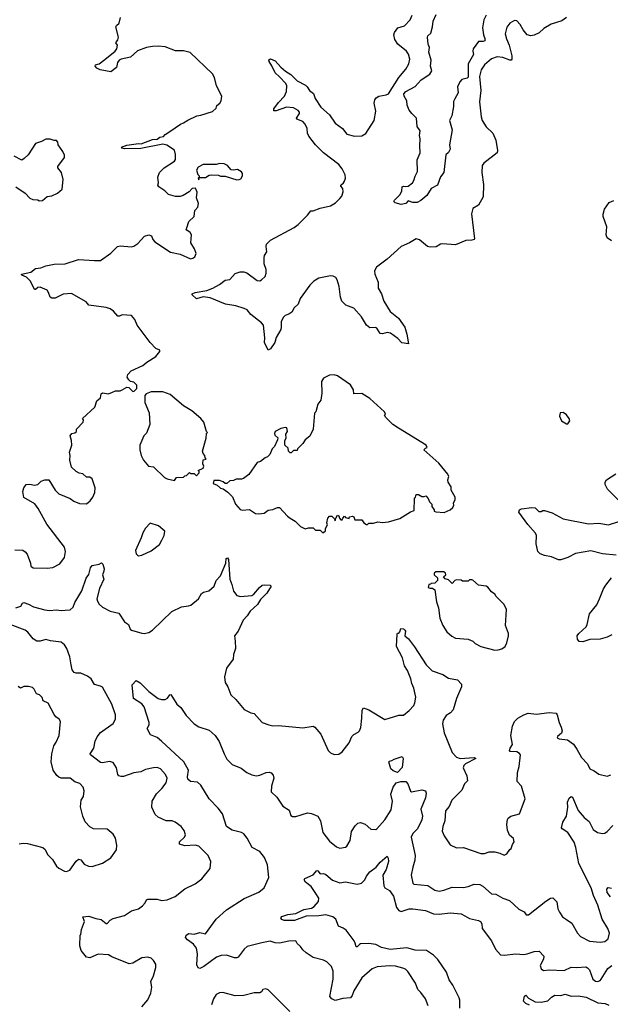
# Model space of a CAD drawing. Extents: x 2293139 to 2515392, y 824115 to 1006937.
# Tile 275 of 417: x 2369058 to 2374163, y 965688 to 974206. Entities that reach past the tile are written whole.
import ezdxf

# ---------------------------------------------------------------- set-up
doc = ezdxf.new("R2010")
doc.units = 0

msp = doc.modelspace()

# ---------------------------------------------------------------- linework, layer by layer
at = {"layer": '0CON10XD'}
for points in [[(2373784.2, 974225), (2373745, 974195.7), (2373651.6, 974168.4), (2373589.7, 974130.3), (2373548, 974092), (2373505, 974071.5), (2373475, 974066.5), (2373444.3, 974075), (2373409.8, 974119.8), (2373385, 974166), (2373355, 974195.8), (2373335, 974200), (2373295, 974176), (2373269.3, 974140.7), (2373254.4, 974085), (2373265, 974040), (2373289.4, 973985), (2373311.4, 973895), (2373310.8, 973865), (2373305, 973856.2), (2373295, 973857.5), (2373235, 973880), (2373185, 973884.4), (2373135, 973867.5), (2373075.7, 973815), (2373047.3, 973772.7), (2373032.1, 973715), (2373044.2, 973594.2), (2373032.9, 973495), (2373045.5, 973365.5), (2373055.8, 973335), (2373090.9, 973280.9), (2373148, 973225), (2373173.3, 973165), (2373189.2, 973075), (2373183.8, 973055), (2373070, 972965), (2373055.9, 972944.1), (2373053.1, 972885), (2373068.3, 972781.7), (2373062.9, 972675), (2373025, 972601.2), (2372975.9, 972574.1), (2372963.4, 972526.6), (2372988.8, 972311.2), (2372985, 972303.8), (2372965, 972298), (2372915, 972297.1), (2372825, 972258.6), (2372712.4, 972267.6), (2372695, 972264.2), (2372658, 972242), (2372605, 972238.9), (2372583.6, 972243.6), (2372515, 972300.8), (2372485, 972312), (2372426.2, 972275), (2372354.5, 972245.5), (2372235, 972135.8), (2372143.3, 972065), (2372124, 972035), (2372128, 972005), (2372155.8, 971935), (2372157.5, 971885), (2372184.3, 971834.3), (2372205, 971770), (2372260.9, 971680.9), (2372332, 971625), (2372387.8, 971547.8), (2372405.6, 971485), (2372418.3, 971401.7), (2372360.3, 971410.3), (2372327.9, 971447.9), (2372263.6, 971493.6), (2372235, 971500), (2372195, 971490), (2372175, 971491.2), (2372145, 971537.5), (2372133, 971543), (2372085, 971540), (2372055, 971563.3), (2372013.3, 971635), (2371945, 971710), (2371877.8, 971737.8), (2371841.7, 971771.7), (2371830, 971805), (2371818.3, 971898.3), (2371803.3, 971955), (2371791.2, 971975), (2371768.7, 971988.7), (2371745, 971991.9), (2371645, 971970), (2371600, 971945), (2371565, 971910.6), (2371482.9, 971795), (2371466.2, 971745), (2371431.2, 971715), (2371408.8, 971675), (2371385, 971657.5), (2371352.6, 971647.4), (2371337, 971633), (2371318, 971595), (2371319.2, 971545), (2371314, 971525), (2371274.4, 971455.6), (2371262, 971415), (2371225, 971358.8), (2371205, 971347.5), (2371174.5, 971414.5), (2371178.1, 971455), (2371164, 971565), (2371148, 971585), (2371056.2, 971655), (2371025, 971696.7), (2370997.7, 971707.7), (2370925, 971731.4), (2370837.5, 971745), (2370705, 971801.4), (2370645, 971808.6), (2370585, 971791.2), (2370547.5, 971825), (2370547.5, 971835), (2370575, 971847.5), (2370675, 971862.9), (2370726.3, 971883.7), (2370785, 971914.2), (2370835, 971952), (2370875, 971960), (2370919.5, 972010.5), (2370963.9, 972026.1), (2370995, 972026.2), (2371022.5, 972015), (2371110.3, 971950.3), (2371135, 971947.5), (2371148.8, 971955), (2371178.8, 971985), (2371187.3, 972012.7), (2371188, 972045), (2371172, 972095), (2371170, 972145), (2371172.5, 972165), (2371193, 972197), (2371186.9, 972245), (2371190.8, 972265), (2371225, 972298), (2371430.7, 972409.3), (2371465, 972433.3), (2371546, 972514), (2371575, 972553.3), (2371595, 972552), (2371654.4, 972575.6), (2371745, 972595.8), (2371786.8, 972623.2), (2371825, 972658.8), (2371841.2, 972678.8), (2371852.7, 972717.3), (2371850.6, 972745), (2371834, 972765), (2371834, 972775), (2371856.2, 972793.8), (2371865, 972810), (2371874.2, 972835), (2371872.5, 972865), (2371846.2, 972916.2), (2371817.8, 972955), (2371685, 973055.5), (2371615.6, 973125), (2371558.1, 973198.1), (2371546.4, 973225), (2371543.5, 973265), (2371525, 973302), (2371504.4, 973324.4), (2371453.3, 973345), (2371450, 973355), (2371475.8, 973395.8), (2371476.6, 973406.6), (2371465, 973420), (2371425, 973444.2), (2371365, 973450), (2371275, 973418.6), (2371255, 973417.5), (2371255, 973436.2), (2371295, 973490.8), (2371345.8, 973545), (2371363.9, 973586.1), (2371366.1, 973633.9), (2371357.5, 973655), (2371305, 973712.7), (2371265, 973745.6), (2371237.3, 973807.3), (2371212.9, 973845), (2371211.7, 973858.3), (2371225, 973866.7), (2371265, 973850), (2371314.3, 973794.3), (2371355, 973760), (2371402.4, 973732.4), (2371455, 973677.5), (2371528.7, 973638.7), (2371543.8, 973625), (2371563.3, 973595), (2371596.7, 973566.7), (2371612, 973525), (2371660.6, 973450.6), (2371734.4, 973384.4), (2371785, 973312.5), (2371848, 973265), (2371885, 973216), (2371952.3, 973197.7), (2372015, 973202), (2372049.1, 973220.9), (2372122, 973335), (2372135.8, 973415), (2372122.9, 973485), (2372127.9, 973512.1), (2372138.8, 973531.2), (2372162.5, 973545), (2372225, 973555.8), (2372245, 973566), (2372334.7, 973705.3), (2372395, 973777.5), (2372422.9, 973825), (2372430, 973865), (2372417.9, 973907.9), (2372400, 973935), (2372326.7, 973995), (2372300, 974035), (2372291.2, 974075), (2372296.7, 974095), (2372326.7, 974135), (2372385, 974154), (2372434, 974205), (2372450.6, 974245)], [(2373089.1, 974245), (2373071.1, 974205), (2373057.6, 974135), (2373066, 974076), (2373079.6, 974045), (2373079.2, 974025), (2373065, 974016.9), (2373025, 974019.1), (2372978.3, 973955), (2372974.7, 973935), (2372980.2, 973905), (2372933.9, 973825), (2372935, 973710.6), (2372925, 973700.5), (2372880, 973690), (2372861.2, 973668.8), (2372843.6, 973625), (2372848.6, 973575), (2372817.8, 973522.2), (2372808, 973498), (2372808, 973455), (2372793.3, 973375), (2372772.9, 973335), (2372797.1, 973255), (2372773.8, 973125), (2372780, 973085), (2372765, 973056.7), (2372742, 973038), (2372724.2, 972885.8), (2372694.3, 972845.7), (2372668.8, 972775), (2372615, 972746.2), (2372576.2, 972685), (2372525, 972642), (2372495, 972625.7), (2372455, 972624.3), (2372415, 972640), (2372395, 972617.5), (2372355, 972607.5), (2372303, 972623), (2372293.3, 972633.3), (2372297.5, 972645), (2372346.7, 972695), (2372360, 972725), (2372365, 972760), (2372375, 972767.5), (2372395, 972762.5), (2372415, 972766.7), (2372454, 972795), (2372465.8, 972815), (2372476.8, 972853.2), (2372497.3, 972892.7), (2372494.5, 972995), (2372518.6, 973055), (2372515.8, 973114.2), (2372519.4, 973175), (2372514.5, 973205), (2372520, 973245), (2372492.2, 973282.2), (2372489.2, 973355), (2372446.2, 973395), (2372425.4, 973425), (2372407.9, 973467.9), (2372405.3, 973505), (2372382.5, 973545), (2372378.3, 973565), (2372394.2, 973585), (2372475, 973629.5), (2372527.5, 973685), (2372602.9, 973735), (2372620.5, 973765), (2372610.2, 973805), (2372615.3, 973855), (2372594.8, 973925), (2372601.2, 973965), (2372587.6, 973995), (2372581.6, 974055), (2372585, 974065.5), (2372611.5, 974088.5), (2372627.3, 974145), (2372630.5, 974195), (2372658.3, 974251.7)], [(2369218.5, 969978.5), (2369188.3, 970018.3), (2369092.2, 970072.2), (2369086.2, 970125), (2369093.8, 970155), (2369113.9, 970186.1), (2369145, 970188), (2369185, 970178.8), (2369215, 970183.8), (2369242.5, 970215), (2369275, 970226.7), (2369310, 970225), (2369365, 970137.5), (2369397.5, 970105), (2369493.6, 970063.6), (2369525, 970040), (2369575, 970021.2), (2369635, 970017.5), (2369666.4, 970043.6), (2369690, 970075), (2369706.7, 970115), (2369710, 970155), (2369683.6, 970233.6), (2369665, 970247.5), (2369635, 970247.5), (2369605, 970277.5), (2369573, 970283), (2369545, 970297.5), (2369506.7, 970335), (2369490, 970395), (2369493.3, 970435), (2369488.8, 970465), (2369507.5, 970525), (2369506.7, 970565), (2369493.3, 970605), (2369507.5, 970625), (2369535, 970632.5), (2369550, 970645), (2369550, 970665), (2369607.5, 970725), (2369610, 970745), (2369600, 970755), (2369706.1, 970853.9), (2369725, 970910), (2369757.5, 970935), (2369761.7, 970968.3), (2369775, 970977.5), (2369825, 970970), (2369860, 970985), (2369885, 970996.7), (2369925, 970996.7), (2369945, 971003.3), (2369985, 971027.5), (2370000, 971025), (2370035, 970990), (2370048.3, 970991.7), (2370070, 971015), (2370070, 971045), (2370045, 971070), (2370015, 971077.5), (2370000.5, 971090.5), (2369986.7, 971115), (2369991.7, 971138.3), (2370021.7, 971168.3), (2370122.5, 971215), (2370157.5, 971245), (2370235, 971292.5), (2370270, 971335), (2370268.3, 971348.3), (2370235, 971362.5), (2370184.2, 971414.2), (2370074.2, 971564.2), (2370052.3, 971612.3), (2370025, 971647.5), (2369945, 971652.5), (2369919.3, 971640.7), (2369905, 971642.5), (2369868.8, 971685), (2369840, 971705), (2369805, 971716.9), (2369655, 971736.7), (2369632.5, 971765), (2369505, 971836.9), (2369435, 971830.8), (2369365, 971798.1), (2369335.9, 971795.9), (2369320, 971805), (2369307.7, 971847.7), (2369295, 971866.2), (2369235, 971891.2), (2369215, 971890), (2369195, 971872.5), (2369185, 971872.5), (2369151.2, 971945), (2369117.5, 971977.5), (2369077.5, 971995), (2369073.3, 972005), (2369155, 972022), (2369195, 972053.8), (2369241.2, 972058.8), (2369285, 972076.2), (2369355, 972091.2), (2369450, 972095), (2369565, 972130.8), (2369705, 972121.9), (2369755, 972124.3), (2369845, 972186.2), (2369902.5, 972245), (2369925, 972250.8), (2370025, 972242), (2370044.1, 972245.9), (2370079.7, 972270.3), (2370135.9, 972334.1), (2370175, 972345.8), (2370195.8, 972335.8), (2370208.8, 972305), (2370226.7, 972285), (2370362.5, 972195), (2370445, 972178.8), (2370535, 972136.7), (2370555, 972142.5), (2370572.5, 972155), (2370582.5, 972185), (2370568.8, 972225), (2370537.5, 972275), (2370542.5, 972345), (2370532.5, 972365), (2370502.5, 972385), (2370497.5, 972395), (2370502.5, 972405), (2370519.3, 972460.7), (2370566.1, 972503.9), (2370573, 972557), (2370597.5, 972585), (2370602.5, 972615), (2370587.5, 972665), (2370592.5, 972715), (2370578.3, 972748.3), (2370550, 972745), (2370523, 972717), (2370470, 972685), (2370445, 972677.5), (2370405, 972677.5), (2370343.9, 972693.9), (2370312.5, 972725), (2370260.5, 972760.5), (2370252.5, 972775), (2370256.7, 972795), (2370252.5, 972845), (2370267.5, 972885), (2370307.5, 972925), (2370395, 972983.3), (2370404.2, 972995.8), (2370405, 973040), (2370395, 973077.5), (2370330.7, 973120.7), (2370295, 973130), (2370105, 973092.9), (2369965, 973090.5), (2369942.5, 973095), (2369936.7, 973105), (2369985, 973120.9), (2370085, 973135.6), (2370106.5, 973133.5), (2370205, 973169.5), (2370245, 973172.1), (2370269.3, 973190.7), (2370301.2, 973195), (2370316.2, 973213.8), (2370355, 973240), (2370446.4, 973303.6), (2370475, 973313.3), (2370511.7, 973338.3), (2370590, 973375), (2370625, 973380), (2370725, 973412.5), (2370755, 973440), (2370762.5, 973465), (2370787.5, 973485), (2370800, 973505), (2370806.1, 973543.9), (2370760, 973635), (2370741.2, 973705), (2370725, 973737.5), (2370532.7, 973922.7), (2370475, 973938), (2370405, 973935.8), (2370315, 973970.6), (2370255, 973977.5), (2370205, 973974), (2370154.3, 973965.7), (2370075, 973936), (2370015, 973883.3), (2369935, 973866.2), (2369916.7, 973855), (2369903.8, 973835), (2369895, 973792.5), (2369845, 973756.7), (2369752.7, 973772.7), (2369725.9, 973785.9), (2369710, 973805), (2369714.3, 973815.7), (2369745, 973825.7), (2369795, 973861.1), (2369882, 973935), (2369897.1, 973955), (2369903.8, 973985), (2369887.5, 974005), (2369907.1, 974032.9), (2369910.8, 974055), (2369890, 974145), (2369893.6, 974156.4), (2369917.5, 974175), (2369930, 974225)], [(2369025, 972760), (2369105, 972706.7), (2369145, 972663.3), (2369170.7, 972650.7), (2369215, 972647.5), (2369225, 972640), (2369255, 972642.5), (2369295, 972677.5), (2369335, 972682.5), (2369383.6, 972706.4), (2369425, 972740), (2369432.5, 972825), (2369418.8, 972885), (2369388.8, 972925), (2369388.8, 972935), (2369446, 973015), (2369444, 973035), (2369430, 973065), (2369390, 973125), (2369388.3, 973148.3), (2369375, 973160), (2369355, 973160), (2369321.7, 973171.7), (2369285, 973172.5), (2369247.7, 973152.3), (2369194.2, 973135.8), (2369131.7, 973038.3), (2369097.5, 973005), (2369075, 972992.5), (2369010, 973025)], [(2370935, 972820), (2370955, 972822.5), (2370969.3, 972830.7), (2370982.5, 972855), (2370982.5, 972875), (2370975, 972890), (2370939.3, 972909.3), (2370905, 972903.8), (2370885, 972908.8), (2370855, 972943.8), (2370825, 972960), (2370787, 972963), (2370755, 972953.3), (2370645, 972952.5), (2370600.7, 972929.3), (2370587.5, 972905), (2370598.3, 972868.3), (2370610, 972855), (2370610, 972840), (2370600, 972835), (2370605, 972820), (2370610, 972840), (2370665, 972842.5), (2370695, 972862.5), (2370715, 972863.3), (2370775, 972862.5), (2370795, 972853.3), (2370835, 972852.5), (2370935, 972820)], [(2374173, 972293), (2374135, 972320), (2374127.5, 972345), (2374132.5, 972415), (2374100, 972505), (2374100, 972525), (2374111.7, 972568.3), (2374153.9, 972626.1), (2374195, 972642.5)], [(2371685, 969770), (2371700, 969785), (2371700, 969805), (2371717.5, 969835), (2371712.5, 969855), (2371720, 969895), (2371735, 969910), (2371755, 969910), (2371778.3, 969888.3), (2371785, 969870), (2371790, 969895), (2371805, 969920), (2371817.5, 969915), (2371822.5, 969895), (2371835, 969880), (2371845, 969880), (2371850, 969895), (2371865, 969910), (2371875, 969900), (2371905, 969890), (2371910, 969905), (2371935, 969912.5), (2371947.5, 969905), (2371955, 969880), (2372015, 969880), (2372032.5, 969855), (2372055, 969840), (2372065, 969840), (2372075, 969850), (2372115, 969850), (2372155, 969862.5), (2372195, 969857.5), (2372245, 969862.5), (2372345, 969890), (2372435, 969950), (2372468.3, 969961.7), (2372470, 970065), (2372480, 970075), (2372485, 970100), (2372505, 970100), (2372535, 970080), (2372555, 970080), (2372568.3, 970088.3), (2372590, 970065), (2372600, 970035), (2372620, 970015), (2372620, 969995), (2372640, 969965), (2372640, 969955), (2372655, 969947.5), (2372726.4, 969943.6), (2372780, 969965), (2372802.5, 969985), (2372810, 970005), (2372807.5, 970025), (2372822.5, 970055), (2372822.5, 970075), (2372787.5, 970135), (2372787.5, 970165), (2372762.5, 970205), (2372760, 970225), (2372766.7, 970255), (2372758.8, 970275), (2372679.5, 970369.5), (2372550, 970485), (2372565, 970500), (2372580, 970505), (2372572.5, 970525), (2372331.2, 970671.2), (2372283.3, 970705), (2372222.5, 970765), (2372210, 970785), (2372220, 970795), (2372212.5, 970815), (2372085, 970928.8), (2372015, 970971.2), (2371945, 970970), (2371943.3, 971005), (2371916.1, 971046.1), (2371803.9, 971123.9), (2371775, 971133.8), (2371735, 971131.2), (2371682.5, 971105), (2371666.7, 971075), (2371670, 970975), (2371660, 970915), (2371635, 970880), (2371617.5, 970815), (2371607.5, 970802.5), (2371593.3, 970665), (2371566.4, 970603.6), (2371525, 970572.5), (2371505, 970540), (2371460, 970495), (2371455, 970480), (2371425, 970480), (2371405, 970460), (2371395, 970460), (2371380, 970475), (2371378.3, 970498.3), (2371350, 970525), (2371350, 970565), (2371360, 970585), (2371358.3, 970621.7), (2371372.5, 970645), (2371367.5, 970675), (2371355, 970678.8), (2371315, 970670), (2371267.5, 970645), (2371260, 970625), (2371263, 970613), (2371288.3, 970588.3), (2371287, 970573), (2371260, 970515), (2371240, 970495), (2371220, 970445), (2371200, 970425), (2371180, 970415), (2371140, 970385), (2371110, 970375), (2371039.3, 970270.7), (2370991.7, 970238.3), (2370975, 970232.5), (2370928.3, 970231.7), (2370905, 970220), (2370873, 970217), (2370847.5, 970192.5), (2370833, 970193), (2370817, 970207), (2370785, 970220), (2370735, 970220), (2370730, 970195), (2370765, 970180), (2370793, 970153), (2370817, 970147), (2370858.3, 970118.3), (2370898.3, 970078.3), (2370922.5, 970015), (2370965, 969970), (2370985, 969963.8), (2371045, 969969.2), (2371095, 969933.8), (2371125, 969930), (2371171.7, 969938.3), (2371205, 969962.5), (2371245, 969967.5), (2371285, 969987.5), (2371305, 969987.5), (2371372, 969912), (2371395, 969892.5), (2371439.3, 969869.3), (2371485, 969822.5), (2371525, 969802.5), (2371555, 969810), (2371595, 969810), (2371615, 969790), (2371655, 969790), (2371675, 969770), (2371685, 969770)], [(2370395, 970220), (2370413, 970247), (2370475, 970250), (2370485, 970260), (2370498.3, 970261.7), (2370525, 970290), (2370535, 970280), (2370565, 970280), (2370585, 970260), (2370610, 970285), (2370608.3, 970298.3), (2370600, 970305), (2370643, 970327), (2370650, 970345), (2370640, 970365), (2370642.5, 970397.5), (2370670, 970405), (2370660, 970415), (2370657, 970437), (2370643, 970453), (2370637.5, 970475), (2370670, 970585), (2370673, 970627), (2370680, 970635), (2370673, 970643), (2370650, 970725), (2370622.5, 970755), (2370545, 970823.3), (2370475, 970866.7), (2370357.5, 970965), (2370296.1, 970986.1), (2370193, 970987), (2370151.7, 970968.3), (2370140, 970955), (2370140, 970895), (2370176.4, 970806.4), (2370182.5, 970705), (2370155, 970630), (2370130, 970605), (2370097.5, 970525), (2370097.5, 970485), (2370107.5, 970435), (2370127.5, 970395), (2370170, 970345), (2370215, 970337.5), (2370310, 970245), (2370333, 970233), (2370395, 970220)], [(2373795, 970710), (2373812.5, 970735), (2373806.1, 970756.1), (2373785, 970787.5), (2373755, 970807.5), (2373730, 970805), (2373723.3, 970775), (2373742.5, 970735), (2373785, 970710), (2373795, 970710)], [(2374232.1, 970052.1), (2374140, 970145), (2374118.8, 970185), (2374118.8, 970205), (2374131.2, 970225), (2374211.7, 970278.3)], [(2374213.4, 969573.4), (2374095, 969585.4), (2373995, 969610), (2373862.1, 969587.9), (2373795, 969552.9), (2373735, 969532.5), (2373715, 969532.5), (2373655, 969558), (2373595, 969570), (2373557.5, 969585), (2373537.5, 969605), (2373521.7, 969671.7), (2373523.8, 969745), (2373516.2, 969765), (2373449.7, 969839.7), (2373372.9, 969945), (2373378.8, 969965), (2373395, 969976), (2373485.9, 969985.9), (2373515, 969983.8), (2373545, 969952), (2373565, 969952), (2373580.5, 969960.5), (2373595, 969961.1), (2373659.4, 969939.4), (2373755, 969888.8), (2373975, 969844.2), (2374065, 969850), (2374147, 969837), (2374238.1, 969865)], [(2369015, 969620), (2369085.8, 969615.8), (2369105, 969603.3), (2369121.2, 969581.2), (2369152.5, 969505), (2369155, 969480), (2369175, 969463.8), (2369295, 969461.4), (2369345, 969467.5), (2369405, 969498), (2369445.7, 969555), (2369454.2, 969605), (2369445, 969643.3), (2369291.7, 969841.7), (2369218.5, 969978.5)], [(2370085, 969567.5), (2370115, 969573.8), (2370195, 969610), (2370265, 969667.5), (2370287, 969703), (2370307.5, 969745), (2370311.7, 969781.7), (2370258.3, 969828.3), (2370185, 969850), (2370143.9, 969806.1), (2370121.7, 969768.3), (2370107.3, 969722.7), (2370058.8, 969615), (2370063.8, 969585), (2370075, 969572.5), (2370085, 969567.5)], [(2369452.1, 969097.9), (2369495, 969100), (2369518.6, 969125), (2369533.1, 969165), (2369594, 969265), (2369631.2, 969375), (2369654.2, 969405.8), (2369671.2, 969465), (2369683.3, 969485), (2369745, 969496.2), (2369765, 969506.7), (2369777.3, 969497.3), (2369787.5, 969455), (2369785.7, 969434.3), (2369772.5, 969405), (2369784.2, 969365), (2369748.5, 969285), (2369725.6, 969195), (2369730.8, 969175), (2369745, 969151.2), (2369775, 969123.3), (2369839.5, 969089.5), (2369915, 969071.9), (2369965, 968996), (2369998.8, 968975), (2370012, 968935), (2370025, 968924), (2370115, 968898.8), (2370135, 968896.2), (2370175, 968903.8), (2370205, 968923.8), (2370373.2, 969086.8), (2370456, 969126), (2370515.9, 969134.1), (2370537.3, 969142.7), (2370603.9, 969196.1), (2370628.3, 969241.7), (2370646.1, 969253.9), (2370692.5, 969265), (2370737.5, 969305), (2370757.5, 969355), (2370793.6, 969396.4), (2370838.8, 969505), (2370842.5, 969545), (2370855, 969550), (2370862.5, 969535), (2370873.3, 969365), (2370891.3, 969321.3), (2370905, 969262.5), (2370935, 969226.2), (2370965.9, 969215.9), (2371065, 969224.5), (2371082, 969235), (2371131.2, 969295), (2371155, 969313.3), (2371175, 969317.5), (2371223, 969313), (2371232.5, 969305), (2371194.3, 969245), (2371139.1, 969190.9), (2371112.8, 969147.2), (2371050.2, 969089.8), (2371025, 969048), (2370988.3, 969011.7), (2370946.9, 968915), (2370915.7, 968875), (2370921.1, 968831.1), (2370923.9, 968766.1), (2370906.7, 968715), (2370902, 968675), (2370846.7, 968595), (2370829.3, 968520.7), (2370833.6, 968473.6), (2370856.2, 968435), (2370883.3, 968365), (2370925.9, 968325.9), (2370998.3, 968238.3), (2371055, 968210), (2371083.6, 968203.6), (2371155, 968127.5), (2371210, 968105), (2371245, 968098), (2371295, 968099.2), (2371505, 968080.5), (2371595, 968094.3), (2371610, 968085), (2371660, 968025), (2371723.9, 967883.9), (2371745, 967862.5), (2371775, 967850), (2371816.4, 967853.6), (2371846.4, 967873.6), (2371905, 967950), (2371930, 968005), (2371947, 968023), (2371985, 968042.5), (2371995.6, 968054.4), (2372005.7, 968084.3), (2372015.8, 968165), (2372017, 968233), (2372028.3, 968251.7), (2372075, 968236.2), (2372215, 968151.2), (2372335, 968188.8), (2372375, 968190), (2372425, 968228.8), (2372465, 968274.2), (2372474.4, 968295), (2372481.9, 968345), (2372465.8, 968424.2), (2372446.9, 968465), (2372440, 968505), (2372411.2, 968575), (2372383.8, 968615), (2372368, 968685), (2372314.4, 968784.4), (2372320.7, 968889.3), (2372325, 968900), (2372335, 968900), (2372345, 968910), (2372351.7, 968938.3), (2372375, 968936.7), (2372386.7, 968925), (2372393.3, 968915), (2372387.5, 968875), (2372419.7, 968849.7), (2372471.7, 968781.7), (2372570, 968625), (2372623.7, 968573.7), (2372715, 968541.4), (2372765, 968508.6), (2372842.5, 968495), (2372877.7, 968457.7), (2372876.2, 968435), (2372833.8, 968335), (2372803.8, 968235), (2372780.5, 968209.5), (2372745, 968186.7), (2372718.8, 968145), (2372713.8, 968115), (2372727, 968037), (2372796.6, 967866.6), (2372835, 967827.1), (2372865, 967813.3), (2372985, 967823.3), (2373000, 967815), (2372910.6, 967769.4), (2372897.1, 967755), (2372891.2, 967735), (2372923.9, 967663.9), (2372927.7, 967622.3), (2372902.5, 967595), (2372880.5, 967539.5), (2372794.4, 967455.6), (2372771.2, 967398.8), (2372738.3, 967361.7), (2372731.4, 967275), (2372714.2, 967225), (2372710, 967185), (2372725.6, 967145.6), (2372778.3, 967068.3), (2372835, 967042), (2372895, 967043.8), (2373045, 966994.2), (2373075.8, 966994.2), (2373115, 967006), (2373163.9, 967006.1), (2373206.9, 966996.9), (2373245, 966977.5), (2373269.3, 966990.7), (2373293.6, 967026.4), (2373307.5, 967035), (2373318.3, 967071.7), (2373332.5, 967095), (2373325, 967122.5), (2373291.2, 967151.2), (2373274.2, 967194.2), (2373267.5, 967245), (2373273.6, 967286.4), (2373280.7, 967299.3), (2373303.8, 967316.2), (2373377.5, 967335), (2373426.2, 967465), (2373395.9, 967575.9), (2373357.5, 967615), (2373361.2, 967695), (2373376, 967745), (2373386, 967845), (2373378.3, 967858.3), (2373355, 967872.5), (2373297.5, 967875), (2373292.5, 967885), (2373297.5, 967905), (2373318.8, 967935), (2373302.9, 968015), (2373318.6, 968095), (2373335, 968133.8), (2373365, 968164), (2373415, 968192), (2373454.3, 968205.7), (2373525, 968198.6), (2373635, 968212.5), (2373695, 968206.7), (2373705, 968192.5), (2373720, 968125), (2373739.2, 968085), (2373745.8, 968055), (2373742, 968035), (2373706.2, 968005), (2373703.3, 967993.3), (2373720, 967985), (2373792.5, 967975), (2373845, 967938.8), (2373875, 967896.7), (2373913, 967823), (2373965, 967767.5), (2373987.5, 967725), (2374025, 967708.8), (2374065, 967678), (2374135, 967662.5), (2374166.6, 967673.4)], [(2373165, 968753.3), (2373195, 968753.8), (2373225.9, 968764.1), (2373253.3, 968785), (2373268.8, 968815), (2373283.8, 968875), (2373283.3, 968895), (2373256.2, 968965), (2373266.2, 969105), (2373245, 969147.5), (2373177.5, 969215), (2373165, 969237.5), (2373137, 969257), (2373105, 969297.5), (2373090, 969305), (2373025, 969313.8), (2372975, 969357.5), (2372965, 969360), (2372945, 969360), (2372935, 969350), (2372885, 969350), (2372875, 969357.5), (2372835, 969360), (2372820, 969355), (2372795, 969330), (2372765, 969360), (2372735, 969370), (2372720, 969385), (2372740, 969405), (2372738.3, 969418.3), (2372725, 969430), (2372655, 969430), (2372641.7, 969418.3), (2372640, 969405), (2372668.3, 969378.3), (2372670, 969355), (2372647, 969333), (2372615, 969330), (2372608.3, 969321.7), (2372595, 969320), (2372590, 969295), (2372605, 969287.5), (2372627, 969287), (2372647.5, 969275), (2372660.7, 969170.7), (2372678.3, 969118.3), (2372689.5, 969029.5), (2372716, 968965), (2372750.9, 968910.9), (2372792.7, 968872.7), (2372825, 968856.2), (2372935, 968846), (2372975, 968828.8), (2372995, 968810), (2373045, 968784), (2373165, 968753.3)], [(2374175.6, 968884.4), (2374135.5, 968864.5), (2374075, 968846.7), (2373987, 968843), (2373925, 968823.8), (2373895, 968827.5), (2373878.3, 968848.3), (2373876.7, 968875), (2373890, 968895), (2373953.3, 968955), (2373963.8, 968975), (2373982.3, 969067.7), (2374048, 969145), (2374070, 969195), (2374105, 969282.5), (2374124.3, 969315.7), (2374173, 969377)], [(2369025, 969119.5), (2369066.7, 969133.3), (2369082, 969158), (2369095, 969163.3), (2369135, 969150.8), (2369177.1, 969127.1), (2369275, 969101.4), (2369315.7, 969095.7), (2369375, 969101.1), (2369415, 969094.4), (2369452.1, 969097.9)], [(2370114.1, 965665.9), (2370165, 965727.5), (2370191.2, 965785), (2370200, 965835), (2370192, 965885), (2370215.7, 965935), (2370234.2, 966005.8), (2370233.8, 966035), (2370215, 966067.5), (2370195, 966086.7), (2370166.1, 966096.1), (2370115, 966090), (2370036.8, 966043.2), (2370005, 966038), (2369855, 966098), (2369825, 966116), (2369735, 966121.2), (2369665, 966091.4), (2369636.4, 966096.4), (2369588.8, 966155), (2369576.7, 966195), (2369580, 966285), (2369587, 966293), (2369593.3, 966335), (2369617.5, 966405), (2369602.5, 966445), (2369655, 966450), (2369715, 966430), (2369762.5, 966422.5), (2369805, 966386.2), (2369815, 966386.2), (2369838.8, 966415), (2369865, 966430.8), (2369965, 966455.6), (2370025, 966495.6), (2370085, 966514.3), (2370119.8, 966540.2), (2370142.9, 966567.1), (2370155, 966592.5), (2370165, 966597.5), (2370245, 966596.7), (2370285, 966586.7), (2370333.3, 966593.3), (2370400.5, 966619.5), (2370485, 966686.2), (2370575, 966731.2), (2370633.3, 966775), (2370705, 966862.5), (2370711.2, 966925), (2370686, 966975), (2370606.2, 967055), (2370575, 967065.4), (2370485, 967059.6), (2370440, 967075), (2370439.2, 967095), (2370482.5, 967135), (2370490.8, 967155), (2370480.8, 967190.8), (2370455, 967226.7), (2370402.5, 967265), (2370375, 967276), (2370325, 967274.3), (2370255, 967307.5), (2370229.1, 967329.1), (2370198.8, 967395), (2370202.5, 967445), (2370240.7, 967509.3), (2370285.8, 967555), (2370323.8, 967605), (2370332.5, 967645), (2370317.5, 967675), (2370275, 967724), (2370245, 967737.5), (2370215, 967734.3), (2370145, 967719.4), (2370105, 967698.1), (2370045, 967691.2), (2369955, 967660), (2369935, 967658.8), (2369915, 967663.8), (2369906.7, 967675), (2369895.8, 967735), (2369865, 967781.2), (2369835, 967788.6), (2369775, 967776.7), (2369755, 967780), (2369669.2, 967845), (2369666, 967855), (2369697.5, 967905), (2369710, 967965), (2369726.5, 968003.5), (2369755, 968038.6), (2369865, 968117.5), (2369885.6, 968155), (2369885, 968192.5), (2369855.5, 968285), (2369775, 968430.8), (2369755, 968441.9), (2369704.4, 968454.4), (2369675.7, 968505), (2369645, 968528.1), (2369585, 968554.3), (2369545, 968552), (2369529.7, 968559.7), (2369512.2, 968582.2), (2369501.5, 968625), (2369492.5, 968695), (2369464.2, 968765), (2369445, 968798.8), (2369415, 968820.8), (2369325, 968832.5), (2369285, 968844.2), (2369235, 968830), (2369205, 968830), (2369175, 968850), (2369127.6, 968907.6), (2369106.2, 968925), (2368975, 968974.3)], [(2372590, 965675), (2372565.7, 965735.7), (2372525, 965791.2), (2372500, 965815), (2372479.7, 965869.7), (2372411.7, 965971.7), (2372392.1, 965992.1), (2372368.8, 966001.2), (2372305, 966018.5), (2372255, 966021.8), (2372148.8, 966011.2), (2372105.4, 965994.6), (2372015, 965917.1), (2371945.6, 965805), (2371931.4, 965765), (2371916, 965745), (2371852, 965738), (2371785, 965721.4), (2371755, 965734.4), (2371738.9, 965755), (2371767.1, 965905), (2371768.8, 965975), (2371753.3, 966015), (2371713.8, 966055), (2371685, 966070.6), (2371595, 966094.3), (2371535, 966132.9), (2371505, 966158), (2371485, 966188.8), (2371456.2, 966215), (2371445, 966236.2), (2371385, 966234.4), (2371305, 966216.2), (2371265, 966218.8), (2371223.3, 966233.3), (2371150.7, 966219.3), (2371025, 966187.5), (2370998.6, 966165), (2370946, 966095), (2370935, 966090), (2370915, 966090), (2370845, 966114), (2370798.8, 966111.2), (2370758.8, 966095), (2370650, 966015), (2370615, 965997.5), (2370600, 966005), (2370588.3, 966028.3), (2370595.8, 966124.2), (2370585, 966173.3), (2370559.1, 966209.1), (2370508.8, 966245), (2370491.2, 966265), (2370497.5, 966285), (2370520, 966300), (2370565, 966295.6), (2370615, 966310), (2370665, 966298.8), (2370755, 966425.8), (2370845.7, 966504.3), (2370997.9, 966602.1), (2371125, 966657.5), (2371170, 966695), (2371211.4, 966785), (2371201.1, 966895), (2371175, 966959.5), (2371135, 967010.5), (2371068, 967045), (2371024.4, 967125), (2370995, 967164.3), (2370975, 967175.5), (2370893.4, 967193.4), (2370845, 967226.7), (2370811.2, 967335), (2370774.3, 967385), (2370695.8, 967465.8), (2370623.7, 967583.7), (2370595, 967610), (2370535, 967615.8), (2370510.8, 967635), (2370507.5, 967655), (2370515.8, 967715), (2370475.5, 967785.5), (2370284.3, 967965), (2370245, 967995.7), (2370189.2, 968019.2), (2370160, 968075), (2370176, 968105), (2370177.1, 968125), (2370132.4, 968262.4), (2370115, 968288), (2370042.5, 968335), (2370028.8, 968451.2), (2370065, 968490), (2370098.8, 968468.8), (2370175, 968393.3), (2370255, 968332.5), (2370285, 968324.2), (2370315.8, 968324.2), (2370334.4, 968335.6), (2370355, 968366.7), (2370365, 968367.5), (2370415.9, 968285.9), (2370451.2, 968255), (2370495.5, 968185.5), (2370565, 968115.6), (2370605, 968088.2), (2370695, 968060), (2370746.5, 968015), (2370781.5, 967961.5), (2370824.5, 967855.5), (2370848.8, 967808.8), (2370895, 967761.9), (2370972.2, 967732.2), (2371022.5, 967695), (2371065, 967672.7), (2371105, 967663.8), (2371135, 967669.5), (2371187, 967693), (2371215, 967695.6), (2371230.3, 967690.3), (2371249.1, 967669.1), (2371253.3, 967645), (2371234.4, 967575), (2371232.2, 967525), (2371280.4, 967480.4), (2371332, 967402), (2371387.3, 967367.3), (2371401.7, 967321.7), (2371415, 967312.2), (2371445, 967312.5), (2371545, 967343.8), (2371578.8, 967338.8), (2371633.8, 967315), (2371658.5, 967275), (2371678, 967175), (2371735, 967100), (2371795, 967051.2), (2371825, 967040), (2371875, 967046.7), (2371886.7, 967055), (2371913.8, 967105), (2371926.1, 967183.9), (2371958.9, 967231.1), (2371980, 967255), (2372005, 967262), (2372045, 967246.2), (2372092.3, 967202.3), (2372135, 967200), (2372145, 967206.7), (2372215.2, 967285), (2372268.9, 967371.1), (2372280.7, 967445), (2372266.9, 967505), (2372285, 967566), (2372311.9, 967605), (2372352.5, 967615), (2372395.8, 967615), (2372412.2, 967595), (2372435, 967533.3), (2372445, 967526.2), (2372535, 967542.5), (2372565, 967536.2), (2372571.4, 967515), (2372564.5, 967475), (2372523.9, 967375), (2372538.7, 967315), (2372534.4, 967285), (2372495.8, 967205), (2372454.7, 967165), (2372440.5, 967135), (2372475.5, 966975.5), (2372474.5, 966935.5), (2372455.7, 966874.3), (2372442.9, 966805), (2372456, 966736), (2372466.1, 966726.1), (2372585, 966715.6), (2372645, 966676.9), (2372685, 966666.7), (2372725, 966674.4), (2372795, 966702.5), (2372895, 966698.9), (2372933.4, 966706.6), (2372985, 966728.1), (2373035, 966725.6), (2373060.3, 966710.3), (2373135, 966644.3), (2373175, 966640), (2373235, 966605.8), (2373291.2, 966585), (2373371.5, 966511.5), (2373417.5, 966487.5), (2373435, 966462.5), (2373455, 966463.3), (2373605, 966579.2), (2373645, 966605.8), (2373665, 966608), (2373700, 966575), (2373710, 966515), (2373725, 966486), (2373751.2, 966445), (2373783.1, 966423.1), (2373831.3, 966391.3), (2373880, 966305), (2373906, 966275), (2373984.3, 966234.3), (2374075, 966224.3), (2374115, 966232.9), (2374144, 966255), (2374155.8, 966305), (2374142.7, 966342.7), (2374091.4, 966425), (2374054.5, 966545), (2374018.5, 966628.5), (2373998.5, 966695), (2373892.1, 966905), (2373865.4, 967045.4), (2373849.5, 967089.5), (2373795.4, 967175.4), (2373746.7, 967205), (2373740, 967215), (2373754, 967265), (2373783.4, 967316.6), (2373795.5, 967394.5), (2373794.4, 967435.6), (2373808.3, 967471.7), (2373824, 967486), (2373835, 967481.2), (2373884.4, 967365), (2373938, 967305), (2373980.8, 967270.8), (2374015, 967201.2), (2374052.5, 967175), (2374095, 967166.2), (2374115, 967170), (2374135, 967184), (2374185.9, 967234.1)], [(2369053.3, 967076.7), (2369087, 967083), (2369125, 967080.6), (2369256.7, 967045), (2369277.6, 967027.6), (2369298, 966985), (2369341.3, 966941.3), (2369375, 966884.2), (2369395, 966865.8), (2369445, 966840), (2369463.6, 966836.4), (2369491.2, 966848.8), (2369545, 966926.7), (2369565, 966943.3), (2369587.7, 966937.7), (2369615, 966900), (2369653.1, 966883.1), (2369685, 966880), (2369775, 966909.5), (2369846.7, 966955), (2369893.3, 967025), (2369898.8, 967065), (2369886.2, 967125), (2369865, 967160), (2369815, 967203.3), (2369695, 967206), (2369664.4, 967224.4), (2369625, 967266.7), (2369602.5, 967315), (2369584.2, 967395.8), (2369588.8, 967455), (2369608.8, 967485), (2369613.8, 967535), (2369605.9, 967565.9), (2369578.1, 967598.1), (2369535, 967614), (2369495, 967645.7), (2369415, 967644.3), (2369395, 967652), (2369377.6, 967667.6), (2369348.1, 967715), (2369328.8, 967785), (2369334.6, 967855.4), (2369352.5, 967925), (2369374.4, 967955), (2369398.6, 968015), (2369410, 968135), (2369398.8, 968155), (2369371.2, 968175), (2369356.2, 968195), (2369303, 968293), (2369260, 968315), (2369253, 968343), (2369230, 968365), (2369202.5, 968375), (2369183.3, 968415), (2369168.3, 968428.3), (2369135, 968437.5), (2369095, 968436.7), (2369065, 968422.5), (2369045, 968437.5)], [(2372325, 967692.5), (2372285, 967708.1), (2372265.7, 967725), (2372250, 967785), (2372255, 967792.5), (2372275, 967796.7), (2372295, 967810), (2372365, 967832.5), (2372371.2, 967815), (2372365, 967737.5), (2372325, 967692.5)], [(2372863.1, 965655), (2372863.6, 965725), (2372857.1, 965745), (2372802.3, 965855), (2372771.2, 965901.2), (2372746.7, 965965), (2372671.7, 966075), (2372635, 966112.7), (2372575, 966152.9), (2372475, 966156.1), (2372403.1, 966176.9), (2372261.5, 966161.5), (2372185, 966179.7), (2372135, 966206.2), (2372075.4, 966214.6), (2372005, 966210), (2371993.8, 966206.2), (2371975, 966185.8), (2371966, 966186), (2371956.6, 966216.6), (2371948.7, 966238.7), (2371879.7, 966329.7), (2371855, 966348), (2371812.9, 966362.9), (2371791.9, 966425), (2371764, 966445), (2371705, 966461.1), (2371645, 966452.9), (2371535, 966449.6), (2371434.5, 966414.5), (2371344.5, 966414.5), (2371325, 966422.9), (2371315.8, 966435), (2371325, 966447.3), (2371375, 966464.6), (2371445, 966474.6), (2371515, 966508.5), (2371579.2, 966520.8), (2371602.9, 966535), (2371641.1, 966578.9), (2371643.1, 966605), (2371617.9, 966647.9), (2371576.1, 966706.1), (2371527.1, 966745), (2371518, 966765), (2371523.1, 966776.9), (2371595, 966809.4), (2371625, 966846.2), (2371635, 966842.5), (2371655, 966817.8), (2371685, 966818.6), (2371705, 966811.5), (2371761.6, 966761.6), (2371825, 966740), (2371875, 966746.7), (2371975, 966728.1), (2372012.6, 966737.4), (2372042.2, 966765), (2372055, 966797.5), (2372085, 966833.5), (2372138.6, 966875), (2372172.9, 966917.1), (2372235, 966970), (2372243.3, 966953.3), (2372245, 966922.5), (2372225.4, 966855), (2372197.1, 966805), (2372204.5, 966714.5), (2372214, 966695), (2372253.8, 966673.8), (2372288.8, 966625), (2372314.5, 966525), (2372335, 966498.5), (2372355, 966491.5), (2372425, 966514), (2372455, 966515.3), (2372565, 966499.6), (2372635, 966470), (2372685, 966468), (2372778.6, 966478.6), (2372875, 966471.1), (2372905, 966454.4)], [(2374165, 966618), (2374135.8, 966655), (2374134.4, 966685.6), (2374145, 966700), (2374172.3, 966692.3)], [(2372905, 966454.4), (2372945, 966430), (2373025, 966414.2), (2373042, 966405), (2373052.5, 966385), (2373055, 966343.8), (2373136, 966236), (2373171.9, 966165), (2373215, 966117.5), (2373245, 966112), (2373345.8, 966124.2), (2373415, 966120), (2373445.6, 966124.4), (2373505, 966146), (2373548.3, 966148.3), (2373588.8, 966105), (2373585, 966080), (2373556.4, 966023.6), (2373565.9, 965995.9), (2373585, 965980), (2373635, 965986.9), (2373765, 965979.2), (2373825, 966010.8), (2373875, 966006.9), (2373951.7, 966011.7), (2373966.2, 966005), (2373982.5, 965985), (2374012, 965905), (2374035, 965888.6), (2374055, 965885.8), (2374075, 965894.2), (2374085, 965906.2), (2374140.8, 965999.2), (2374175, 966022.5)], [(2371392.5, 965625), (2371205, 965812.5), (2371185, 965822.5), (2371160, 965815), (2371147.5, 965795), (2371135, 965787.5), (2371085, 965786.7), (2370995, 965763.8), (2370921.7, 965761.7), (2370815, 965790), (2370785, 965788.8), (2370755, 965772.5), (2370733.8, 965735), (2370717, 965683)], [(2373465, 965681.4), (2373432.5, 965695), (2373412.5, 965715), (2373421.2, 965758.8), (2373433.9, 965766.1), (2373455, 965742.5), (2373515, 965710), (2373565, 965708), (2373621.7, 965718.3), (2373655, 965750), (2373685, 965765.8), (2373735, 965764.2), (2373772.7, 965777.3), (2373825, 965757.5), (2373885, 965761.4), (2373955, 965748.5), (2374055, 965702.1), (2374117.5, 965695), (2374151.5, 965681.5)]]:
    msp.add_lwpolyline(points, dxfattribs=at)

doc.saveas('drawing.dxf')
